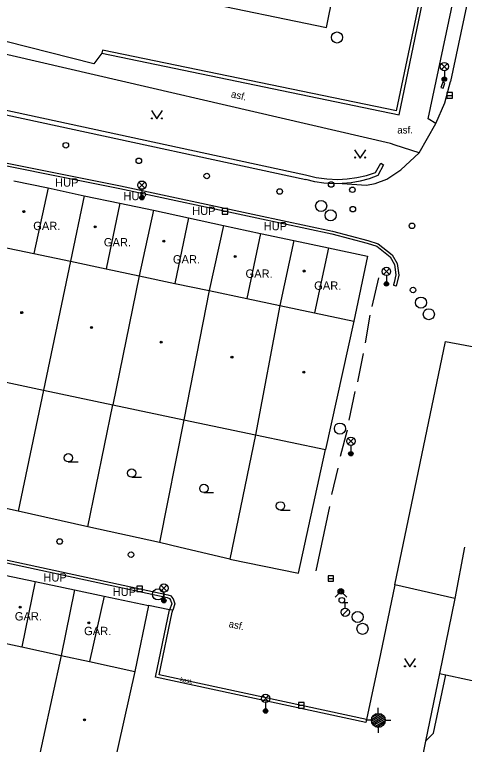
# Model space of a CAD drawing. Extents: x -598233 to -596890, y -1157848 to -1156431.
# Drawn here: x -597211.3 to -597170.8, y -1156824.1 to -1156758.3 of the extents above; entities that cross this region are included whole.
import ezdxf

# ---------------------------------------------------------------- set-up
doc = ezdxf.new("R2010")
doc.units = 0
for name, color, linetype in [('Level 10', 7, 'Continuous'), ('Level 11', 7, 'Continuous'), ('Level 24', 7, 'Continuous'), ('Level 27', 7, 'Continuous'), ('Level 28', 7, 'Continuous'), ('Level 31', 7, 'Continuous'), ('Level 33', 7, 'Continuous'), ('Level 35', 7, 'Continuous'), ('Level 36', 7, 'Continuous'), ('Level 39', 7, 'Continuous'), ('Level 40', 7, 'Continuous'), ('Level 41', 7, 'Continuous'), ('Level 5', 7, 'Continuous'), ('Level 7', 7, 'Continuous'), ('Level 9', 7, 'Continuous')]:
    doc.layers.add(name, color=color, linetype=linetype)

msp = doc.modelspace()

# ---------------------------------------------------------------- linework, layer by layer
at = {"layer": 'Level 10'}
for points in [[(-597168.9699, -1156743.79), (-597168.43, -1156747.38), (-597172.02, -1156764.38)], [(-597173.34, -1156768.1599), (-597172.54, -1156766.29), (-597172.02, -1156764.38)], [(-597174.86, -1156770.8), (-597173.34, -1156768.1599)], [(-597176.49, -1156772.33), (-597174.86, -1156770.8)], [(-597181.78, -1156773.56), (-597179.59, -1156773.69), (-597178.82, -1156773.54), (-597177.75, -1156773.1599), (-597176.49, -1156772.33)], [(-597210.98, -1156803.08), (-597217.28, -1156801.69)], [(-597204.69, -1156804.4699), (-597210.98, -1156803.08)], [(-597198.23, -1156805.9), (-597204.69, -1156804.4699)], [(-597191.89, -1156807.39), (-597196.3811, -1156806.3345), (-597198.23, -1156805.9)], [(-597177.05, -1156809.7199), (-597178.3452, -1156815.911), (-597179.59, -1156821.85), (-597179.64, -1156822.1), (-597198.6, -1156818.03), (-597197.35, -1156811.96), (-597199.2199, -1156811.56)], [(-597171.63, -1156810.93), (-597177.05, -1156809.7199)]]:
    msp.add_lwpolyline(points, dxfattribs=at)
at = {"layer": 'Level 11'}
for points in [[(-597177.44, -1156769.95), (-597214.01, -1156761.4699), (-597224.14, -1156750.17), (-597225.88, -1156748.2199), (-597220.14, -1156703.86), (-597222.4, -1156674.65)], [(-597203.43, -1156761.82), (-597204.14, -1156762.77), (-597212.07, -1156760.75), (-597223.32, -1156748.24), (-597223.79, -1156747.7199), (-597220.99, -1156725.15), (-597220.4408, -1156725.0266), (-597214.89, -1156723.78)], [(-597173.34, -1156768.1599), (-597174.04, -1156767.73), (-597168.9699, -1156743.79)], [(-597194.9, -1156756.08), (-597195.1, -1156757.04), (-597183.19, -1156759.51), (-597180.7, -1156747.14)], [(-597231.97, -1156767.56), (-597217.23, -1156770.66), (-597201.76, -1156773.76), (-597189.41, -1156776.41), (-597182.67, -1156777.85), (-597179.47, -1156778.69), (-597178.55, -1156778.99), (-597177.28, -1156779.98), (-597176.82, -1156780.77), (-597176.69, -1156781.8), (-597176.91, -1156782.8), (-597177.09, -1156782.74)], [(-597232.04, -1156767.8), (-597217.28, -1156770.9), (-597201.81, -1156774), (-597189.46, -1156776.65), (-597182.73, -1156778.09), (-597179.54, -1156778.93), (-597178.67, -1156779.21), (-597177.47, -1156780.15), (-597177.06, -1156780.85), (-597176.94, -1156781.79), (-597177.1, -1156782.48), (-597177.15, -1156782.68)], [(-597174.86, -1156770.8), (-597177.0129, -1156770.0907), (-597177.44, -1156769.95)], [(-597185.09, -1156772.77), (-597184.14, -1156773), (-597183.17, -1156773.14), (-597182.19, -1156773.18), (-597181.32, -1156773.14), (-597180.45, -1156773.02), (-597179.6, -1156772.83), (-597178.77, -1156772.56)], [(-597178.58, -1156772.84), (-597179.36, -1156773.12), (-597180.15, -1156773.33), (-597180.96, -1156773.48), (-597181.78, -1156773.56), (-597182.61, -1156773.57), (-597183.44, -1156773.52), (-597184.26, -1156773.39), (-597185.07, -1156773.2)], [(-597177.15, -1156782.68), (-597177.16, -1156782.72)], [(-597177.09, -1156782.74), (-597177.16, -1156782.72)], [(-597177.05, -1156809.7199), (-597172.49, -1156787.79), (-597167.15, -1156788.78)], [(-597208.69, -1156792.1599), (-597210.98, -1156803.08)], [(-597204.69, -1156804.4699), (-597202.45, -1156793.48)], [(-597196.05, -1156794.83), (-597198.23, -1156805.9)], [(-597262.35, -1156796.65), (-597262.41, -1156796.89), (-597259.3, -1156797.58), (-597249.92, -1156799.67), (-597225.2, -1156804.87), (-597197.56, -1156810.86), (-597197.35, -1156810.93), (-597197.25, -1156811.08), (-597197.13, -1156811.41), (-597197.35, -1156811.96)], [(-597262.35, -1156796.65), (-597259.25, -1156797.34), (-597249.87, -1156799.43), (-597225.15, -1156804.63), (-597197.5, -1156810.62), (-597197.2, -1156810.71), (-597197.15, -1156810.78), (-597197.02, -1156810.96), (-597196.87, -1156811.41), (-597197.05, -1156811.98)], [(-597189.6, -1156796.2), (-597191.89, -1156807.39)], [(-597191.89, -1156807.39), (-597185.73, -1156808.65), (-597183.29, -1156797.53)], [(-597170.76, -1156806.3), (-597171.63, -1156810.93)], [(-597171.63, -1156810.93), (-597173.02, -1156817.68)], [(-597179.59, -1156821.85), (-597198.27, -1156817.81), (-597197.09, -1156812.16), (-597197.05, -1156811.98), (-597197.35, -1156811.96)], [(-597173.02, -1156817.68), (-597174.27, -1156823.79)], [(-597173.02, -1156817.68), (-597172.44, -1156817.81)], [(-597174.27, -1156823.79), (-597173.56, -1156823.08), (-597172.44, -1156817.81)], [(-597172.44, -1156817.81), (-597166.6, -1156819.08)], [(-597174.27, -1156823.79), (-597175.19, -1156828.26), (-597168.73, -1156829.61)]]:
    msp.add_lwpolyline(points, dxfattribs=at)
at = {"layer": 'Level 24'}
for points in [[(-597172.73, -1156764.44), (-597172.89, -1156764.9)], [(-597172.53, -1156764.51), (-597172.73, -1156764.44)], [(-597172.89, -1156764.9), (-597172.69, -1156764.97)], [(-597172.69, -1156764.97), (-597172.53, -1156764.51)]]:
    msp.add_lwpolyline(points, dxfattribs=at)
at = {"layer": 'Level 27'}
for p, q in [((-597172.35, -1156765.62), (-597171.85, -1156765.62)), ((-597192.58, -1156776.06), (-597192.08, -1156776.06)), ((-597183.06, -1156809.14), (-597182.56, -1156809.14)), ((-597200.27, -1156810.07), (-597199.77, -1156810.07)), ((-597185.71, -1156820.56), (-597185.21, -1156820.56))]:
    msp.add_line(p, q, dxfattribs=at)
for points in [[(-597172.35, -1156765.87), (-597171.85, -1156765.87), (-597171.85, -1156765.37), (-597172.35, -1156765.37)], [(-597192.58, -1156776.31), (-597192.08, -1156776.31), (-597192.08, -1156775.81), (-597192.58, -1156775.81)], [(-597183.06, -1156809.39), (-597182.56, -1156809.39), (-597182.56, -1156808.89), (-597183.06, -1156808.89)], [(-597200.27, -1156810.32), (-597199.77, -1156810.32), (-597199.77, -1156809.82), (-597200.27, -1156809.82)], [(-597185.71, -1156820.81), (-597185.21, -1156820.81), (-597185.21, -1156820.31), (-597185.71, -1156820.31)]]:
    msp.add_lwpolyline(points, close=True, dxfattribs=at)
for centre in [(-597182.25, -1156760.4), (-597183.68, -1156775.58), (-597182.83, -1156776.42), (-597174.69, -1156784.28), (-597173.98, -1156785.33), (-597181.99, -1156795.63), (-597198.37, -1156810.57), (-597180.39, -1156812.6), (-597179.95, -1156813.67)]:
    msp.add_circle(centre, 0.5, dxfattribs=at)
at = {"layer": 'Level 28'}
for p, q in [((-597181.76, -1156811.305), (-597181.26, -1156811.305)), ((-597181.51, -1156811.805), (-597181.51, -1156811.305)), ((-597181.768, -1156812.452), (-597181.238, -1156811.922))]:
    msp.add_line(p, q, dxfattribs=at)
for centre, radius in [((-597206.67, -1156770.11), 0.25), ((-597200.1, -1156771.51), 0.25), ((-597193.98, -1156772.88), 0.25), ((-597182.78, -1156773.64), 0.25), ((-597187.4099, -1156774.28), 0.25), ((-597180.86, -1156774.12), 0.25), ((-597180.82, -1156775.87), 0.25), ((-597175.49, -1156777.37), 0.25), ((-597175.4, -1156783.15), 0.25), ((-597207.23, -1156805.8), 0.25), ((-597200.8, -1156806.99), 0.25), ((-597181.82, -1156811.1), 0.25), ((-597181.51, -1156812.18), 0.375)]:
    msp.add_circle(centre, radius, dxfattribs=at)
at = {"layer": 'Level 31'}
msp.add_lwpolyline([(-597182.43, -1156810.83), (-597181.9, -1156810.3), (-597181.37, -1156810.83)], dxfattribs=at)
for radius in [0.25, 0.18, 0.11]:
    msp.add_circle((-597181.9, -1156810.3), radius, dxfattribs=at)
at = {"layer": 'Level 33'}
for p, q in [((-597172.845, -1156763.29), (-597172.315, -1156762.76)), ((-597172.845, -1156762.76), (-597172.315, -1156763.29)), ((-597172.58, -1156763.4), (-597172.58, -1156764.15)), ((-597200.085, -1156773.97), (-597199.555, -1156773.44)), ((-597200.085, -1156773.44), (-597199.555, -1156773.97)), ((-597199.82, -1156774.08), (-597199.82, -1156774.83)), ((-597178.065, -1156781.74), (-597177.535, -1156781.21)), ((-597178.065, -1156781.21), (-597177.535, -1156781.74)), ((-597177.8, -1156781.85), (-597177.8, -1156782.6)), ((-597181.265, -1156797.04), (-597180.735, -1156796.51)), ((-597181.265, -1156796.51), (-597180.735, -1156797.04)), ((-597181, -1156797.15), (-597181, -1156797.9)), ((-597198.105, -1156810.27), (-597197.575, -1156809.74)), ((-597198.105, -1156809.74), (-597197.575, -1156810.27)), ((-597197.84, -1156810.38), (-597197.84, -1156811.13)), ((-597188.945, -1156820.21), (-597188.415, -1156819.68)), ((-597188.945, -1156819.68), (-597188.415, -1156820.21)), ((-597188.68, -1156820.32), (-597188.68, -1156821.07))]:
    msp.add_line(p, q, dxfattribs=at)
for centre, radius in [((-597172.58, -1156763.025), 0.375), ((-597172.58, -1156764.15), 0.2), ((-597172.58, -1156764.15), 0.1445), ((-597172.58, -1156764.15), 0.0876), ((-597199.82, -1156773.705), 0.375), ((-597199.82, -1156774.83), 0.2), ((-597199.82, -1156774.83), 0.1445), ((-597199.82, -1156774.83), 0.0876), ((-597177.8, -1156781.475), 0.375), ((-597177.8, -1156782.6), 0.2), ((-597177.8, -1156782.6), 0.1445), ((-597177.8, -1156782.6), 0.0876), ((-597181, -1156796.775), 0.375), ((-597181, -1156797.9), 0.2), ((-597181, -1156797.9), 0.1445), ((-597181, -1156797.9), 0.0876), ((-597197.84, -1156810.005), 0.375), ((-597197.84, -1156811.13), 0.2), ((-597197.84, -1156811.13), 0.1445), ((-597197.84, -1156811.13), 0.0876), ((-597188.68, -1156819.945), 0.375), ((-597188.68, -1156821.07), 0.2), ((-597188.68, -1156821.07), 0.1445), ((-597188.68, -1156821.07), 0.0876)]:
    msp.add_circle(centre, radius, dxfattribs=at)
at = {"layer": 'Level 35'}
for p, q in [((-597178.53, -1156821.2849), (-597178.53, -1156820.7849)), ((-597179.15, -1156821.9869), (-597178.153, -1156821.4119)), ((-597179.149, -1156821.8249), (-597178.294, -1156821.3319)), ((-597179.115, -1156822.1289), (-597178.048, -1156821.5129)), ((-597179.087, -1156821.6279), (-597178.496, -1156821.2869)), ((-597179.051, -1156822.2539), (-597177.972, -1156821.6309)), ((-597179.155, -1156821.9099), (-597179.655, -1156821.9099)), ((-597178.96, -1156822.3629), (-597177.923, -1156821.7639)), ((-597178.838, -1156822.4539), (-597177.905, -1156821.9159)), ((-597178.67, -1156822.5189), (-597177.933, -1156822.0929)), ((-597177.905, -1156821.9099), (-597177.405, -1156821.9099)), ((-597178.53, -1156822.5349), (-597178.53, -1156823.0349)), ((-597178.39, -1156822.5189), (-597178.073, -1156822.3359))]:
    msp.add_line(p, q, dxfattribs=at)
msp.add_circle((-597178.53, -1156821.9099), 0.625, dxfattribs=at)
at = {"layer": 'Level 36'}
for p, q in [((-597206.45, -1156798.635), (-597205.575, -1156798.635)), ((-597200.74, -1156800.015), (-597199.865, -1156800.015)), ((-597194.24, -1156801.395), (-597193.365, -1156801.395)), ((-597187.34, -1156802.975), (-597186.465, -1156802.975))]:
    msp.add_line(p, q, dxfattribs=at)
for points in [[(-597198.9699, -1156766.99), (-597198.4699, -1156767.74), (-597197.9699, -1156766.99)], [(-597180.6599, -1156770.51), (-597180.1599, -1156771.26), (-597179.6599, -1156770.51)], [(-597176.18, -1156816.35), (-597175.68, -1156817.1), (-597175.18, -1156816.35)]]:
    msp.add_lwpolyline(points, dxfattribs=at)
for centre, radius in [((-597198.9201, -1156767.6898), 0.05), ((-597198.0207, -1156767.6898), 0.05), ((-597180.6101, -1156771.2098), 0.05), ((-597179.7107, -1156771.2098), 0.05), ((-597206.4501, -1156798.2599), 0.375), ((-597200.7401, -1156799.6399), 0.375), ((-597194.2401, -1156801.0199), 0.375), ((-597187.3401, -1156802.5999), 0.375), ((-597176.1302, -1156817.0498), 0.05), ((-597175.2308, -1156817.0498), 0.05)]:
    msp.add_circle(centre, radius, dxfattribs=at)
at = {"layer": 'Level 39'}
for centre, radius in [((-597210.45, -1156776.09), 0.09), ((-597210.45, -1156776.09), 0.0398), ((-597204.03, -1156777.46), 0.09), ((-597204.03, -1156777.46), 0.0398), ((-597197.84, -1156778.76), 0.09), ((-597197.84, -1156778.76), 0.0398), ((-597191.43, -1156780.13), 0.09), ((-597191.43, -1156780.13), 0.0398), ((-597185.21, -1156781.44), 0.09), ((-597185.21, -1156781.44), 0.0398), ((-597210.65, -1156785.19), 0.09), ((-597210.65, -1156785.19), 0.0398), ((-597204.37, -1156786.52), 0.09), ((-597204.37, -1156786.52), 0.0398), ((-597198.09, -1156787.84), 0.09), ((-597198.09, -1156787.84), 0.0398), ((-597191.71, -1156789.19), 0.09), ((-597191.71, -1156789.19), 0.0398), ((-597185.24, -1156790.56), 0.09), ((-597185.24, -1156790.56), 0.0398), ((-597210.79, -1156811.73), 0.09), ((-597210.79, -1156811.73), 0.0398), ((-597204.6, -1156813.14), 0.09), ((-597204.6, -1156813.14), 0.0398), ((-597205, -1156821.86), 0.09), ((-597205, -1156821.86), 0.0398)]:
    msp.add_circle(centre, radius, dxfattribs=at)
at = {"layer": 'Level 5'}
for points in [[(-597211.37, -1156773.3), (-597208.25, -1156773.95)], [(-597208.25, -1156773.95), (-597209.56, -1156779.87)], [(-597205.02, -1156774.68), (-597206.26, -1156780.56)], [(-597205.02, -1156774.68), (-597201.8, -1156775.34)], [(-597201.8, -1156775.34), (-597203.05, -1156781.24)], [(-597198.78, -1156775.9699), (-597200.08, -1156781.87)], [(-597198.78, -1156775.9699), (-597195.62, -1156776.6599)], [(-597195.62, -1156776.6599), (-597196.87, -1156782.55)], [(-597192.46, -1156777.35), (-597193.77, -1156783.2)], [(-597192.46, -1156777.35), (-597189.13, -1156778.05)], [(-597189.13, -1156778.05), (-597190.36, -1156783.92)], [(-597186.15, -1156778.68), (-597187.39, -1156784.55)], [(-597186.15, -1156778.68), (-597183.03, -1156779.34)], [(-597212.62, -1156779.2199), (-597209.56, -1156779.87)], [(-597183.03, -1156779.34), (-597184.28, -1156785.21)], [(-597209.56, -1156779.87), (-597206.26, -1156780.56)], [(-597206.26, -1156780.56), (-597208.69, -1156792.1599)], [(-597206.26, -1156780.56), (-597203.05, -1156781.24)], [(-597203.05, -1156781.24), (-597200.08, -1156781.87)], [(-597200.08, -1156781.87), (-597202.45, -1156793.48)], [(-597200.08, -1156781.87), (-597196.87, -1156782.55)], [(-597196.87, -1156782.55), (-597193.77, -1156783.2)], [(-597193.77, -1156783.2), (-597196.05, -1156794.83)], [(-597193.77, -1156783.2), (-597190.36, -1156783.92)], [(-597190.36, -1156783.92), (-597187.39, -1156784.55)], [(-597187.39, -1156784.55), (-597189.6, -1156796.2)], [(-597187.39, -1156784.55), (-597184.28, -1156785.21)], [(-597184.28, -1156785.21), (-597180.74, -1156785.95)], [(-597180.74, -1156785.95), (-597183.29, -1156797.53)], [(-597215.03, -1156790.82), (-597208.69, -1156792.1599)], [(-597208.69, -1156792.1599), (-597202.45, -1156793.48)], [(-597202.45, -1156793.48), (-597196.05, -1156794.83)], [(-597196.05, -1156794.83), (-597189.6, -1156796.2)], [(-597189.6, -1156796.2), (-597183.29, -1156797.53)], [(-597212.18, -1156808.84), (-597209.42, -1156809.42)], [(-597209.42, -1156809.42), (-597210.65, -1156815.29)], [(-597205.88, -1156810.1599), (-597207.09, -1156816.06)], [(-597205.88, -1156810.1599), (-597203.23, -1156810.7199)], [(-597203.23, -1156810.7199), (-597204.53, -1156816.62)], [(-597213.45, -1156814.68), (-597210.65, -1156815.29)], [(-597210.65, -1156815.29), (-597207.09, -1156816.06)], [(-597207.09, -1156816.06), (-597209.52, -1156827.24)], [(-597207.09, -1156816.06), (-597204.53, -1156816.62)], [(-597204.53, -1156816.62), (-597200.4699, -1156817.5)], [(-597200.4699, -1156817.5), (-597202.95, -1156828.64)]]:
    msp.add_lwpolyline(points, dxfattribs=at)
at = {"layer": 'Level 7'}
for points in [[(-597203.43, -1156761.82), (-597176.6599, -1156767.38), (-597174.24, -1156755.78)], [(-597176.89, -1156767.02), (-597174.53, -1156755.7199), (-597174.24, -1156755.78)], [(-597176.89, -1156767.02), (-597203.37, -1156761.53), (-597203.43, -1156761.82)], [(-597233.1, -1156762.4), (-597232.93, -1156762.86), (-597185.07, -1156773.2)], [(-597232.61, -1156762.49), (-597185.09, -1156772.77)], [(-597178.77, -1156772.56), (-597178.31, -1156771.7199), (-597178.05, -1156771.87), (-597178.58, -1156772.84)], [(-597208.25, -1156773.95), (-597205.02, -1156774.68)], [(-597201.8, -1156775.34), (-597198.78, -1156775.9699)], [(-597195.62, -1156776.6599), (-597192.46, -1156777.35)], [(-597189.13, -1156778.05), (-597186.15, -1156778.68)], [(-597183.03, -1156779.34), (-597179.5, -1156780.1)], [(-597179.5, -1156780.1), (-597180.74, -1156785.95)], [(-597209.42, -1156809.42), (-597205.88, -1156810.1599)], [(-597203.23, -1156810.7199), (-597199.2199, -1156811.56)], [(-597199.2199, -1156811.56), (-597200.4699, -1156817.5)]]:
    msp.add_lwpolyline(points, dxfattribs=at)
at = {"layer": 'Level 9'}
for points in [[(-597178.52, -1156782.06), (-597179.1, -1156784.64)], [(-597179.28, -1156785.42), (-597179.72, -1156787.91)], [(-597179.9, -1156788.88), (-597180.39, -1156791.41)], [(-597180.63, -1156792.3), (-597181.18, -1156794.88)], [(-597181.34, -1156795.77), (-597181.95, -1156798.15)], [(-597182.18, -1156799.19), (-597182.74, -1156801.56)], [(-597182.94, -1156802.66), (-597184.17, -1156808.46)]]:
    msp.add_lwpolyline(points, dxfattribs=at)

# ---------------------------------------------------------------- texts
at = {"layer": 'Level 40'}
for s, height, rotation, p in [('asf.', 0.64999, 346.94, (-597191.84, -1156765.78)), ('asf.', 0.64999, 348.08, (-597192.05, -1156813.51)), ('kost.', 0.4, 347.897403, (-597196.41, -1156818.4))]:
    msp.add_text(s, height=height, rotation=rotation, dxfattribs=at).set_placement(p)
msp.add_text('asf.', height=0.65, dxfattribs=at).set_placement((-597176.82, -1156769.05))
at = {"layer": 'Level 41'}
for s, p in [('HUP', (-597207.65, -1156773.84)), ('HUP', (-597201.49, -1156775.06)), ('HUP', (-597195.3, -1156776.39)), ('GAR.', (-597209.61, -1156777.75)), ('HUP', (-597188.86, -1156777.77)), ('GAR.', (-597203.25, -1156779.2199)), ('GAR.', (-597197.03, -1156780.76)), ('GAR.', (-597190.49, -1156782.05)), ('GAR.', (-597184.31, -1156783.13)), ('HUP', (-597208.7, -1156809.4099)), ('HUP', (-597202.46, -1156810.71)), ('GAR.', (-597211.27, -1156812.92)), ('GAR.', (-597205.03, -1156814.24))]:
    msp.add_text(s, height=0.75, dxfattribs=at).set_placement(p)

doc.saveas('drawing.dxf')
